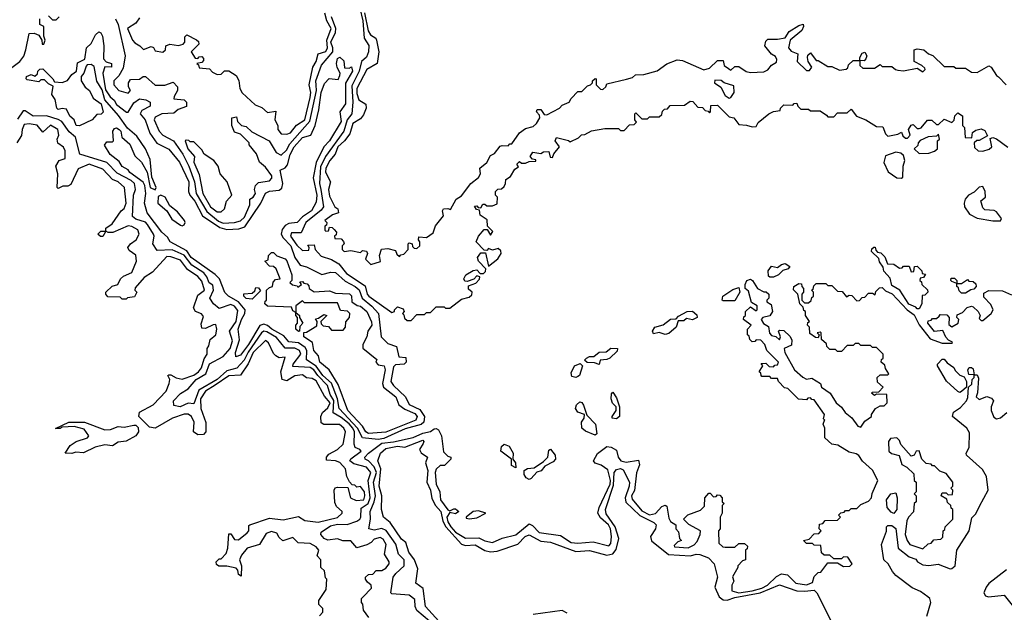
# Model space of a CAD drawing. Extents: x 2737310 to 2869991, y 870230 to 1012730.
# Tile 357 of 479: x 2796946 to 2802025, y 953805 to 956861. Entities that reach past the tile are written whole.
import ezdxf

# ---------------------------------------------------------------- set-up
doc = ezdxf.new("R2010")
doc.units = 0

msp = doc.modelspace()

# ---------------------------------------------------------------- linework, layer by layer
at = {"layer": '0CON02XD'}
for points in [[(2797565, 956870), (2797545, 956842.5), (2797502.5, 956815), (2797527.5, 956755), (2797540.7, 956740.7), (2797566.4, 956726.4), (2797585, 956707.5), (2797625, 956722.5), (2797636.4, 956716.4), (2797645, 956700), (2797685, 956692.5), (2797697.5, 956705), (2797700, 956725), (2797720, 956735), (2797765, 956727.5), (2797790, 956735), (2797797.5, 956745), (2797798.3, 956771.7), (2797808.3, 956781.7), (2797857.5, 956757.5), (2797868.3, 956748.3), (2797870, 956735), (2797830, 956695), (2797851.7, 956661.7), (2797865, 956660), (2797871.7, 956668.3), (2797885, 956670), (2797895, 956660), (2797895, 956650), (2797885, 956640), (2797860, 956635), (2797868.3, 956628.3), (2797871.7, 956611.7), (2797925, 956607.5), (2797940.7, 956590.7), (2797965, 956577.5), (2797985, 956580), (2798003, 956597), (2798025, 956597.5), (2798063, 956573), (2798076.4, 956546.4), (2798082.5, 956505), (2798093.3, 956483.3), (2798161.7, 956421.7), (2798195, 956407.5), (2798225, 956382.5), (2798268.3, 956388.3), (2798262.5, 956345), (2798277.5, 956315), (2798277.5, 956295), (2798295, 956272.5), (2798325, 956270), (2798343.6, 956276.4), (2798373.6, 956316.4), (2798417.5, 956345), (2798445, 956460), (2798448, 956485), (2798438.8, 956525), (2798458.8, 956615), (2798476, 956645), (2798486.2, 956683.8), (2798525, 956696.2), (2798534, 956715), (2798530, 956755), (2798552.5, 956815), (2798530.8, 956855), (2798520, 956895)], [(2798700, 956920), (2798715.5, 956855), (2798722.9, 956765), (2798747.3, 956727.3), (2798746.2, 956695), (2798735, 956667.5), (2798709.2, 956645), (2798697.1, 956595), (2798660, 956520), (2798664.4, 956435), (2798658.8, 956375), (2798635.7, 956344.3), (2798618, 956285), (2798524.2, 956155), (2798498.7, 956101.3), (2798492.9, 956015), (2798500, 955985), (2798513.3, 955895), (2798501.2, 955878.8), (2798422, 955815), (2798398.3, 955761.7), (2798348.3, 955761.7), (2798342.5, 955745), (2798375, 955697.5), (2798405, 955670), (2798438.3, 955671.7), (2798440, 955685), (2798431.7, 955698.3), (2798465, 955700), (2798470, 955675), (2798501.2, 955641.2), (2798555, 955623.3), (2798592.3, 955602.3), (2798632.1, 955552.1), (2798727.7, 955487.7), (2798738.8, 955445), (2798746.7, 955435), (2798865, 955350), (2798880, 955355), (2798880, 955365), (2798895, 955380), (2798925, 955370), (2798930, 955355), (2798920, 955345), (2798928.3, 955338.3), (2798931.7, 955321.7), (2798945, 955310), (2798965, 955310), (2798995, 955340), (2799035, 955340), (2799045, 955350), (2799065, 955350), (2799095, 955380), (2799135, 955380), (2799143, 955373), (2799165, 955372.5), (2799225, 955420), (2799265, 955430), (2799278.3, 955441.7), (2799280, 955455), (2799261.7, 955471.7), (2799261.7, 955488.3), (2799298.3, 955501.7), (2799318.3, 955521.7), (2799320, 955535), (2799305, 955540), (2799288.3, 955521.7), (2799255, 955510), (2799241.7, 955511.7), (2799237.5, 955525), (2799247.5, 955545), (2799285, 955567.5), (2799305, 955570), (2799321.7, 955551.7), (2799338.3, 955551.7), (2799348.3, 955561.7), (2799350, 955575), (2799312.5, 955615), (2799307.5, 955635), (2799325, 955657.5), (2799348.3, 955658.3), (2799365, 955590), (2799413, 955627), (2799430, 955655), (2799428.3, 955668.3), (2799415, 955680), (2799385, 955672.5), (2799365, 955680), (2799355, 955670), (2799341.7, 955671.7), (2799300, 955715), (2799312.5, 955745), (2799341.7, 955778.3), (2799358.3, 955778.3), (2799375, 955750), (2799387.5, 955767.5), (2799360, 955795), (2799358.3, 955828.3), (2799321.7, 955851.7), (2799318.3, 955878.3), (2799301.7, 955881.7), (2799291.7, 955898.3), (2799305, 955900), (2799311.7, 955891.7), (2799325, 955890), (2799335, 955910), (2799345, 955910), (2799355, 955900), (2799385, 955900), (2799408.3, 955911.7), (2799410, 955945), (2799400, 955955), (2799400, 955975), (2799413, 955987), (2799431.7, 955988.3), (2799445, 956000), (2799452.5, 956015), (2799453, 956037), (2799478.3, 956051.7), (2799500.7, 956089.3), (2799518.3, 956101.7), (2799510, 956115), (2799525, 956130), (2799535, 956120), (2799555, 956120), (2799575, 956130), (2799608.3, 956131.7), (2799608.3, 956138.3), (2799591.7, 956141.7), (2799580, 956155), (2799593, 956177), (2799635, 956170), (2799648.3, 956178.3), (2799675, 956180), (2799681.7, 956151.7), (2799695, 956150), (2799701.7, 956168.3), (2799730, 956205), (2799707.5, 956235), (2799715, 956252.5), (2799777, 956237), (2799785, 956230), (2799828.8, 956251.2), (2799843.9, 956266.1), (2799861.7, 956268.3), (2799895, 956287.5), (2799965, 956300), (2800035, 956300), (2800045, 956290), (2800065, 956290), (2800091.7, 956318.3), (2800115, 956320), (2800128.3, 956331.7), (2800120, 956345), (2800120, 956375), (2800125, 956380), (2800155, 956350), (2800185, 956350), (2800195, 956360), (2800245, 956360), (2800258.3, 956371.7), (2800261.7, 956388.3), (2800271.7, 956398.3), (2800288.3, 956401.7), (2800301.7, 956418.3), (2800375, 956420), (2800405, 956440), (2800418.3, 956438.3), (2800445, 956410), (2800468.3, 956408.3), (2800481.7, 956391.7), (2800498.3, 956388.3), (2800505, 956380), (2800510, 956385), (2800511.7, 956418.3), (2800545, 956420), (2800605, 956360), (2800630, 956355), (2800655, 956320), (2800695, 956317.5), (2800725, 956307.5), (2800745, 956310), (2800755, 956330), (2800810, 956375), (2800835, 956387.5), (2800868.3, 956391.7), (2800870, 956405), (2800888.3, 956421.7), (2800935, 956420), (2800941.7, 956428.3), (2800955, 956430), (2800960, 956415), (2800975, 956400), (2801015, 956400), (2801025, 956390), (2801075, 956390), (2801108.3, 956368.3)], [(2798724.4, 956895.6), (2798743.4, 956803.4), (2798755, 956783.3), (2798782.5, 956765), (2798786.7, 956755), (2798798.8, 956695), (2798790, 956635), (2798736.1, 956603.9), (2798684.4, 956505.6), (2798685, 956480), (2798695, 956447.5), (2798732.5, 956425), (2798733.3, 956405), (2798719.5, 956370.5), (2798705, 956350), (2798664, 956325), (2798648.3, 956271.7), (2798621.2, 956235), (2798587.5, 956205), (2798572.9, 956167.1), (2798546.2, 956135), (2798526.2, 956095), (2798524.2, 956074.2), (2798550, 956025), (2798538.8, 955985), (2798545, 955950), (2798572.5, 955895), (2798587.5, 955885), (2798590, 955865), (2798560, 955855), (2798520, 955825), (2798530, 955815), (2798528.3, 955801.7), (2798520, 955795), (2798520, 955775), (2798525, 955770), (2798538.3, 955771.7), (2798545, 955790), (2798558.3, 955788.3), (2798568.3, 955778.3), (2798580, 955765), (2798578.3, 955751.7), (2798570, 955745), (2798571.7, 955731.7), (2798605, 955730), (2798617, 955717), (2798620, 955705), (2798610, 955695), (2798610, 955675), (2798620, 955665), (2798655, 955670), (2798705, 955660), (2798715, 955670), (2798735, 955667.5), (2798740, 955655), (2798730, 955625), (2798758.3, 955598.3), (2798806.7, 955613.3), (2798802.5, 955645), (2798813, 955677), (2798845, 955680), (2798885, 955670)], [(2796905, 956613.8), (2796947.5, 956645), (2796967, 956673), (2796977.5, 956705), (2796995, 956790), (2797021.7, 956791.7), (2797045, 956780), (2797060, 956755), (2797062.5, 956735), (2797070, 956735), (2797077.5, 956755), (2797070, 956775), (2797070, 956825), (2797050, 956835), (2797050, 956865)], [(2797095, 956880), (2797115, 956860), (2797135, 956860), (2797150, 956875)], [(2797441.2, 956865), (2797453.8, 956835), (2797490.8, 956675), (2797479.5, 956610.5), (2797458.3, 956571.7), (2797431.2, 956545), (2797431.2, 956525), (2797457.5, 956495), (2797505, 956482.5), (2797517.5, 956495), (2797507.5, 956515), (2797507.5, 956535), (2797518.3, 956551.7), (2797565, 956553.3), (2797583, 956567), (2797595, 956567.5), (2797645, 956522.5), (2797695, 956523.3), (2797738.3, 956538.3), (2797760, 956515), (2797760, 956495), (2797742.5, 956465), (2797741.7, 956451.7), (2797795, 956447.5), (2797806.7, 956435), (2797806.7, 956413.3), (2797763, 956397), (2797741.7, 956378.3), (2797680, 956375), (2797645, 956357.5), (2797640, 956345), (2797666.2, 956285), (2797683.8, 956265), (2797738.8, 956235), (2797787.6, 956167.6), (2797819.2, 956105), (2797848.6, 956025), (2797857.1, 955965), (2797911.7, 955871.7), (2797972, 955822), (2797995, 955811.4), (2798055, 955814.2), (2798085, 955824), (2798105, 955842.5), (2798132.5, 955905), (2798132.5, 955935), (2798150, 955945), (2798162.5, 955965), (2798157.5, 955985), (2798162.5, 956005), (2798178.3, 956021.7), (2798235, 956030), (2798247, 956043), (2798247.5, 956055), (2798215, 956100), (2798182.5, 956125), (2798168.3, 956168.3), (2798130, 956215), (2798130, 956225), (2798085, 956270), (2798055, 956280), (2798040, 956315), (2798040, 956355), (2798065, 956360), (2798070, 956335), (2798090, 956315), (2798115, 956310), (2798143, 956283), (2798232.5, 956235), (2798270, 956175), (2798295, 956162.5), (2798323, 956187), (2798339.7, 956220.3), (2798443.5, 956336.5), (2798476.9, 956495), (2798475, 956522.5), (2798474.3, 956545), (2798503.2, 956626.8), (2798561.4, 956695), (2798561.9, 956715), (2798550.5, 956745), (2798574.4, 956795), (2798576.9, 956815), (2798554.4, 956875)], [(2798885, 955670), (2798891.7, 955651.7), (2798905, 955640), (2798911.7, 955648.3), (2798928.3, 955651.7), (2798950, 955675), (2798950, 955705), (2798955, 955710), (2798970, 955705), (2798971.7, 955691.7), (2798981.7, 955681.7), (2798995, 955680), (2799010, 955695), (2799010, 955715), (2799002.5, 955725), (2799005, 955740), (2799045, 955737.5), (2799078.3, 955761.7), (2799091.7, 955798.3), (2799131.7, 955848.3), (2799127.5, 955875), (2799132.5, 955885), (2799155, 955887.5), (2799168.3, 955881.7), (2799197.5, 955935), (2799225, 955952.5), (2799273.6, 956016.4), (2799313, 956047), (2799322.5, 956065), (2799320, 956095), (2799356.4, 956123.6), (2799375, 956160), (2799395, 956170), (2799425, 956207.5), (2799435, 956212.5), (2799465, 956210), (2799475, 956220), (2799485, 956220), (2799523.6, 956276.4), (2799555, 956300), (2799595, 956310), (2799612.5, 956325), (2799630, 956355), (2799628.3, 956368.3), (2799612.5, 956385), (2799615, 956397.5), (2799635, 956397.5), (2799651.7, 956371.7), (2799665, 956370), (2799730, 956405), (2799745, 956420), (2799780, 956435), (2799790, 956455), (2799825, 956490), (2799845, 956490), (2799875, 956520), (2799890, 956525), (2799900, 956535), (2799900, 956545), (2799915, 956557.5), (2799920, 956555), (2799920, 956525), (2799941.7, 956501.7), (2799955, 956500), (2799970, 956515), (2799975, 956530), (2800077, 956553), (2800107, 956563), (2800123, 956577), (2800165, 956577.5), (2800235, 956596.7), (2800285, 956633.3), (2800337, 956653), (2800365, 956650), (2800475, 956602.5), (2800505, 956610), (2800545, 956650), (2800575, 956650), (2800580, 956625), (2800601.7, 956608.3), (2800615, 956600), (2800635, 956620), (2800655, 956620), (2800693, 956593), (2800715, 956587.5), (2800785, 956592.5), (2800805, 956602.5), (2800823.6, 956626.4), (2800849.3, 956640.7), (2800852.5, 956655), (2800845, 956670), (2800823.6, 956683.6), (2800790, 956725), (2800795, 956750), (2800805, 956760), (2800855, 956760), (2800895, 956767.5), (2800915, 956800), (2800965, 956831.2), (2800986.7, 956836.7), (2800990, 956825), (2800980, 956805), (2800920, 956755), (2800912.5, 956715), (2800925, 956697.5), (2800960, 956685), (2800957.1, 956645), (2801005, 956598.8), (2801020.7, 956599.3), (2801032.5, 956615), (2801013.8, 956645), (2801010, 956665), (2801011.7, 956678.3), (2801025, 956690), (2801055, 956650), (2801065, 956650), (2801115, 956620), (2801135, 956620), (2801175, 956600), (2801210, 956605), (2801218.3, 956611.7), (2801221.7, 956628.3), (2801245, 956650), (2801280, 956650), (2801280, 956665), (2801291.7, 956688.3), (2801305, 956692.5), (2801316.2, 956675), (2801310.7, 956659.3), (2801301.7, 956648.3), (2801280, 956650), (2801280, 956625), (2801295, 956610), (2801355, 956610), (2801385, 956630), (2801395, 956620), (2801445, 956620), (2801463, 956603), (2801475, 956600), (2801505, 956597.5), (2801575, 956610), (2801605, 956592.5), (2801617, 956603), (2801615, 956610), (2801600, 956625), (2801560, 956645), (2801560, 956705), (2801575, 956710), (2801610, 956705), (2801633.9, 956683.9), (2801656.1, 956676.1), (2801715, 956620), (2801765, 956620), (2801775, 956610), (2801825, 956610), (2801855, 956590), (2801885, 956587.5), (2801945, 956622.5), (2801956.4, 956616.4), (2801985, 956572.5), (2801995, 956566.7), (2802033.9, 956523.9)], [(2798795, 954695.7), (2798714.2, 954704.2), (2798689.4, 954755), (2798594, 954855), (2798585.6, 954905), (2798555.4, 954985.4), (2798510, 955025), (2798475, 955074.3), (2798426.4, 955106.4), (2798427.1, 955155), (2798419.5, 955169.5), (2798385, 955194), (2798335, 955198.8), (2798309.5, 955229.5), (2798246.7, 955265), (2798224.2, 955284.2), (2798205, 955291.2), (2798185, 955283.3), (2798125.8, 955185), (2798085, 955130), (2798061.7, 955121.7), (2798060, 955145), (2798080.5, 955209.5), (2798073.8, 955265), (2798090, 955315), (2798108, 955345), (2798110, 955365), (2798075.5, 955405.5), (2798022.5, 955435), (2798003.6, 955453.6), (2797976.2, 955525), (2797955, 955546.2), (2797831.2, 955635), (2797808.5, 955668.5), (2797722.5, 955715), (2797709.3, 955739.3), (2797680, 955765), (2797603.9, 955863.9), (2797590, 955915), (2797596.2, 955965), (2797591.2, 956005), (2797582.3, 956022.3), (2797515, 956073.3), (2797506.1, 956086.1), (2797475, 956103.3), (2797459.3, 956129.3), (2797413.3, 956165), (2797383, 956213), (2797395, 956230), (2797425, 956230), (2797430, 956235), (2797427.5, 956285), (2797435, 956300), (2797445, 956302.5), (2797460, 956295), (2797468.8, 956285), (2797473.3, 956255), (2797515, 956218.8), (2797539.3, 956159.3), (2797573.8, 956125), (2797603.8, 956075), (2797620, 955995), (2797645, 955983.3), (2797650, 955995), (2797628, 956048), (2797619.4, 956139.4), (2797595.4, 956195.4), (2797549.7, 956259.7), (2797501.7, 956301.7), (2797456.2, 956366.2), (2797385, 956446.7), (2797372, 956498), (2797345, 956543.3), (2797330, 956620), (2797315, 956629.2), (2797295, 956627.5), (2797289.3, 956620.7), (2797277.5, 956585), (2797263, 956567), (2797262.5, 956545), (2797283.3, 956513.3), (2797306.7, 956495), (2797325.8, 956455.8), (2797365.8, 956425.8), (2797376.2, 956383.8), (2797366.7, 956373.3), (2797345, 956372.5), (2797320, 956345), (2797255, 956312.5), (2797237.5, 956315), (2797227.5, 956345), (2797205, 956362.5), (2797188.3, 956398.3), (2797165, 956402.5), (2797145, 956397.5), (2797137.5, 956405), (2797128.8, 956448.8), (2797112.5, 956475), (2797118.3, 956518.3), (2797095, 956530), (2797075, 956550), (2797055, 956550), (2797045, 956540), (2796985, 956550), (2796980, 956555), (2796981.7, 956568.3), (2797005, 956577.5), (2797025, 956570), (2797038.3, 956581.7), (2797040, 956595), (2797050, 956605), (2797065, 956606.7), (2797117.5, 956555), (2797125, 956540), (2797165, 956537.5), (2797193.6, 956546.4), (2797215, 956577.5), (2797240, 956595), (2797245, 956637.5), (2797282.5, 956657.5), (2797290, 956715), (2797315, 956737.5), (2797337.7, 956782.3), (2797355, 956797.5), (2797365, 956792.5), (2797373.3, 956775), (2797380, 956725), (2797378.3, 956658.3), (2797393, 956643), (2797420, 956635), (2797420, 956615), (2797385, 956617.5), (2797375.8, 956585), (2797388, 956498), (2797413.1, 956463.1), (2797433.3, 956445), (2797445, 956423.3), (2797497, 956383), (2797506.4, 956383.6), (2797535, 956432.5), (2797565, 956452.5), (2797597, 956447), (2797620, 956435), (2797620, 956415), (2797577, 956393), (2797567.5, 956375), (2797593.3, 956343.3), (2797617.5, 956275), (2797653.6, 956223.6), (2797715, 956192.5), (2797771.2, 956125), (2797819.2, 956025), (2797816.7, 955975), (2797823.3, 955955), (2797850, 955925), (2797889.2, 955849.2), (2797978.7, 955788.7), (2798015, 955779.2), (2798077.3, 955782.7), (2798107.3, 955792.7), (2798190, 955915), (2798214.1, 955965.9), (2798234.1, 955975.9), (2798285, 955981.2), (2798298.1, 955991.9), (2798304, 956015), (2798290, 956085), (2798315, 956096.7), (2798328.3, 956111.7), (2798342, 956165), (2798362, 956205), (2798405, 956253.3), (2798447.5, 956265), (2798470, 956315), (2798490, 956395), (2798502, 956485), (2798518.3, 956531.7), (2798542.5, 956557.5), (2798588.3, 956551.7), (2798597, 956573), (2798600, 956585), (2798583.6, 956613.6), (2798580, 956635), (2798585, 956660), (2798597, 956667), (2798618.3, 956648.3), (2798621.7, 956611.7), (2798645, 956610), (2798658.3, 956618.3), (2798662.5, 956595), (2798627, 956533), (2798627, 956427), (2798597.5, 956385), (2798603.8, 956335), (2798543.8, 956235), (2798515.9, 956204.1), (2798475.8, 956124.2), (2798460, 956045), (2798479.2, 955955), (2798475, 955920), (2798452, 955875), (2798405.8, 955844.2), (2798376.7, 955815), (2798335, 955810), (2798315, 955798.8), (2798300.9, 955779.1), (2798295.8, 955755), (2798305.8, 955735), (2798344.3, 955695), (2798365.8, 955635), (2798392.5, 955595), (2798425, 955586.7), (2798505, 955546.2), (2798551.7, 955558.3), (2798575, 955556.7), (2798625, 955512), (2798676.2, 955485), (2798697.3, 955467.3), (2798712, 955425), (2798762.6, 955382.6), (2798796.2, 955345), (2798810, 955225), (2798845, 955190), (2798890, 955175), (2798901.7, 955121.7), (2798938.3, 955118.3), (2798940, 955095), (2798930, 955085), (2798885, 955080), (2798875, 955070), (2798861.2, 954995), (2798873.8, 954975), (2798936.7, 954915), (2798955, 954876.7), (2799010, 954850), (2799034.1, 954814.1), (2799030, 954785), (2799016.8, 954773.2), (2798935, 954751.4), (2798825, 954701.2), (2798795, 954695.7)], [(2800605, 956456.7), (2800615, 956460), (2800631.2, 956485), (2800629.3, 956519.3), (2800580, 956535), (2800565, 956547.5), (2800531.7, 956548.3), (2800530, 956535), (2800563.3, 956513.3), (2800585, 956470), (2800605, 956456.7)], [(2798071.2, 955361.2), (2798055, 955384), (2798035, 955392.5), (2797975, 955371.2), (2797946.7, 955395), (2797927.5, 955425), (2797946, 955465), (2797942.3, 955492.3), (2797924.4, 955504.4), (2797912, 955535), (2797896, 955555), (2797834.5, 955594.5), (2797795, 955645.8), (2797733, 955673), (2797655, 955670), (2797632.5, 955705), (2797640, 955745), (2797636.7, 955755), (2797606.2, 955805), (2797595, 955816), (2797545, 955831.2), (2797527.5, 955845), (2797534, 955955), (2797543.3, 955985), (2797538.8, 956015), (2797521.2, 956031.2), (2797449.7, 956069.7), (2797395, 956123.3), (2797257, 956167), (2797233.3, 956255), (2797201.7, 956281.7), (2797163.3, 956335), (2797145, 956346.2), (2797085, 956364.2), (2797015, 956362.5), (2796975, 956390), (2796965, 956390), (2796935, 956347.5)], [(2801108.3, 956368.3), (2801115, 956360), (2801145, 956360), (2801165, 956380), (2801215, 956380), (2801235, 956400), (2801262.5, 956362.5), (2801310, 956345), (2801365, 956310), (2801398.3, 956308.3), (2801411.7, 956271.7), (2801425, 956260), (2801475, 956270), (2801495, 956280), (2801501.7, 956261.7), (2801515, 956250), (2801525, 956250), (2801540, 956265), (2801530, 956295), (2801545, 956317.5), (2801555, 956320), (2801575, 956300), (2801585, 956300), (2801596.4, 956303.6), (2801628.3, 956341.7), (2801651.7, 956341.7), (2801675, 956320), (2801685, 956320), (2801715, 956347.5), (2801755, 956330), (2801767, 956343), (2801770, 956365), (2801785, 956380), (2801810, 956365), (2801810, 956315), (2801820, 956305), (2801823, 956253), (2801858.3, 956251.7), (2801861.7, 956278.3), (2801878.3, 956291.7), (2801905, 956297.5), (2801925, 956290), (2801937.5, 956262.5), (2801895, 956237.5), (2801882.5, 956237.5), (2801870, 956225), (2801871.7, 956201.7), (2801890, 956185), (2801915, 956182.5), (2801947.5, 956192.5), (2801960, 956205), (2801951.7, 956248.3), (2801965, 956252.5), (2801985, 956246.7), (2802042.7, 956202.7)], [(2798493, 953787), (2798510, 953805), (2798510, 953825), (2798490, 953845), (2798490, 953865), (2798527, 953923), (2798530, 953975), (2798523, 953983), (2798518.3, 954018.3), (2798500, 954035), (2798500, 954075), (2798480, 954095), (2798490, 954125), (2798475, 954142.5), (2798445, 954160), (2798383, 954163), (2798355, 954190), (2798303, 954173), (2798285, 954190), (2798273, 954213), (2798245, 954221.2), (2798218.3, 954211.7), (2798183.8, 954155), (2798120, 954135), (2798091.2, 954098.8), (2798080, 954075), (2798090, 954045), (2798088.3, 953991.7), (2798075, 954000), (2798071.7, 954021.7), (2798062.5, 954032.5), (2798015, 954043.3), (2797973, 954043), (2797961.7, 954051.7), (2797960, 954065), (2797975, 954080), (2797985, 954080), (2798011.7, 954108.3), (2798020, 954135), (2798025, 954210), (2798035, 954210), (2798055, 954180), (2798075, 954178.8), (2798120, 954215), (2798127.5, 954225), (2798128.3, 954251.7), (2798133.6, 954256.4), (2798235, 954290), (2798305, 954280.8), (2798385, 954298), (2798417.7, 954277.7), (2798485, 954268.6), (2798585, 954293.3), (2798610, 954315), (2798610, 954325), (2798580.7, 954350.7), (2798571.2, 954371.2), (2798567.5, 954435), (2798573.6, 954446.4), (2798585, 954450), (2798638.3, 954448.3), (2798653.3, 954395), (2798682, 954382), (2798721.2, 954385), (2798727.1, 954405), (2798724, 954425), (2798705, 954452.5), (2798685, 954450), (2798675, 954460), (2798661.7, 954461.7), (2798647, 954477), (2798633.8, 954505), (2798626.2, 954545), (2798597.3, 954577.3), (2798575, 954586.2), (2798528.3, 954588.3), (2798528.8, 954605), (2798540, 954620), (2798585, 954643.3), (2798615, 954672.5), (2798627.5, 954735), (2798617.5, 954755), (2798595, 954773.3), (2798515, 954772.5), (2798501.7, 954781.7), (2798498.8, 954815), (2798508.8, 954835), (2798535, 954858.8), (2798546.9, 954885), (2798519.2, 954919.2), (2798475, 954998.8), (2798455, 955010), (2798425, 955013.3), (2798405, 955030), (2798365, 955023.8), (2798325, 954997.5), (2798300, 955005), (2798293.3, 955045), (2798315, 955120), (2798285, 955117.5), (2798267, 955127), (2798255, 955140), (2798230, 955195), (2798215, 955206.7), (2798150.8, 955145), (2798124.4, 955085.6), (2798085, 955026.7), (2798025, 955024.2), (2797955, 954976.7), (2797904.3, 954945), (2797879.4, 954905), (2797880.8, 954855), (2797906.1, 954783.9), (2797906, 954735), (2797895, 954721.2), (2797865, 954720), (2797842.5, 954735), (2797846.2, 954785), (2797833.3, 954815), (2797815, 954826.7), (2797795, 954826.2), (2797735, 954806), (2797645, 954753.8), (2797615, 954758.8), (2797561.2, 954815), (2797565, 954836.7), (2797635, 954873.8), (2797702.5, 954945), (2797717.5, 954985), (2797720, 955005), (2797710, 955025), (2797715, 955030), (2797725, 955030), (2797753, 955013), (2797785, 955007.5), (2797845, 955028), (2797868.8, 955045), (2797883.9, 955066.1), (2797898, 955112), (2797912.5, 955135), (2797912.5, 955165), (2797921.7, 955178.3), (2797928.3, 955211.7), (2797957.5, 955235), (2797963.3, 955265), (2797958.3, 955288.3), (2797945, 955287.5), (2797905, 955267.5), (2797885, 955270), (2797883, 955293), (2797895, 955330), (2797883.6, 955343.6), (2797852.5, 955355), (2797843.3, 955375), (2797865, 955440), (2797900, 955465), (2797885, 955512.5), (2797865, 955536.2), (2797811.7, 955571.7), (2797775, 955620), (2797725, 955638), (2797705, 955638.8), (2797631.2, 955558.8), (2797588.3, 955531.7), (2797541.7, 955478.3), (2797540, 955465), (2797550, 955455), (2797538.3, 955431.7), (2797503, 955427), (2797495, 955420), (2797475, 955420), (2797465, 955430), (2797401.7, 955431.7), (2797390, 955445), (2797390, 955455), (2797423.9, 955486.1), (2797452.5, 955495), (2797466.7, 955525), (2797481.2, 955538.8), (2797525, 955557.5), (2797548.8, 955615), (2797546.1, 955646.1), (2797510.7, 955670.7), (2797503.3, 955685), (2797517.5, 955705), (2797547.5, 955725), (2797562.5, 955755), (2797556.1, 955776.1), (2797525, 955793.3), (2797505, 955796.7), (2797426.4, 955763.6), (2797402.5, 955762.5), (2797390, 955770), (2797375, 955742.5), (2797363, 955743), (2797350, 955755), (2797365, 955770), (2797390, 955770), (2797390, 955785), (2797423, 955807), (2797470, 955875), (2797485, 955887.5), (2797496, 955915), (2797486.2, 955995), (2797455, 956023.8), (2797425, 956036.7), (2797375, 956090), (2797305, 956116), (2797248.3, 956091.7), (2797209.3, 956010.7), (2797195, 956002.5), (2797168.3, 956001.7), (2797145, 955990), (2797140, 955995), (2797142.5, 956065), (2797132.5, 956105), (2797150, 956135), (2797180, 956145), (2797180, 956185), (2797173, 956203), (2797143, 956223), (2797140, 956245), (2797147.5, 956265), (2797143.6, 956293.6), (2797105, 956316.7), (2797065, 956280), (2797037, 956317), (2796995, 956323.3), (2796969.3, 956320.7), (2796958.8, 956295), (2796955.8, 956264.2), (2796931.2, 956225)], [(2797985, 955870), (2798002.5, 955885), (2798012.5, 955925), (2798040, 955955), (2798016.7, 956025), (2797980, 956065), (2797970, 956105), (2797947.5, 956135), (2797897, 956167), (2797885, 956190), (2797845, 956230), (2797825, 956230), (2797818.3, 956238.3), (2797805, 956240), (2797800, 956235), (2797813.3, 956195), (2797847.5, 956155), (2797844.2, 956125), (2797872.3, 956062.3), (2797891.2, 955965), (2797931.2, 955895), (2797965, 955870), (2797985, 955870)], [(2801585, 956170), (2801635, 956172.5), (2801665, 956182.5), (2801680, 956195), (2801680, 956235), (2801690, 956245), (2801685, 956270), (2801675, 956260), (2801633, 956257), (2801591.7, 956238.3), (2801580, 956225), (2801578.3, 956211.7), (2801560, 956195), (2801585, 956170)], [(2801495, 956042.5), (2801501.7, 956048.3), (2801502.5, 956105), (2801512.5, 956135), (2801505, 956160), (2801491.7, 956171.7), (2801465, 956177.5), (2801411.7, 956158.3), (2801403.6, 956123.6), (2801426.4, 956076.4), (2801470, 956045), (2801495, 956042.5)], [(2802005, 955822.5), (2802010, 955835), (2801985, 955870), (2801973, 955877), (2801925, 955880), (2801915, 955890), (2801903.6, 955926.4), (2801927.5, 955945), (2801926.7, 955975), (2801915, 956000), (2801895, 955997.5), (2801868.8, 955971.2), (2801840, 955955), (2801823.3, 955935), (2801817.5, 955915), (2801820, 955895), (2801845, 955857.5), (2801885, 955837.5), (2801965, 955823.3), (2802005, 955822.5)], [(2797785, 955796.7), (2797795, 955802.5), (2797800, 955815), (2797796.2, 955825), (2797760, 955870), (2797720.2, 955900.2), (2797696.2, 955946.2), (2797675, 955956.2), (2797660.5, 955949.5), (2797658, 955915), (2797705.7, 955875.7), (2797731.8, 955831.8), (2797775, 955801.2), (2797785, 955796.7)], [(2801585, 955370), (2801575, 955370), (2801568.3, 955378.3), (2801533.3, 955393.3), (2801486.4, 955466.4), (2801445, 955490), (2801437, 955527), (2801403, 955563), (2801400, 955585), (2801381.7, 955611.7), (2801378.3, 955628.3), (2801340, 955665), (2801341.7, 955678.3), (2801351.7, 955688.3), (2801358.3, 955688.3), (2801361.7, 955671.7), (2801371.7, 955661.7), (2801388.3, 955658.3), (2801408.3, 955638.3), (2801421.7, 955601.7), (2801455, 955600), (2801485, 955580), (2801498.3, 955581.7), (2801505, 955590), (2801535, 955590), (2801545, 955560), (2801558.3, 955561.7), (2801561.7, 955588.3), (2801575, 955590), (2801600, 955565), (2801601.7, 955551.7), (2801618.3, 955548.3), (2801608.3, 955531.7), (2801591.7, 955528.3), (2801590, 955515), (2801598.3, 955508.3), (2801600, 955495), (2801628.3, 955468.3), (2801630, 955455), (2801615, 955440), (2801601.7, 955438.3), (2801600, 955395), (2801585, 955370)], [(2798745, 954726.2), (2798731.2, 954735), (2798714.4, 954764.4), (2798638.8, 954845), (2798589.5, 954979.5), (2798542.5, 955055), (2798493.8, 955095), (2798487, 955127), (2798463.8, 955155), (2798456.2, 955196.2), (2798412.5, 955225), (2798411.7, 955248.3), (2798425, 955250), (2798478.3, 955281.7), (2798480, 955305), (2798471.7, 955318.3), (2798488.3, 955321.7), (2798515, 955340), (2798530, 955335), (2798500, 955305), (2798501.7, 955291.7), (2798511.7, 955281.7), (2798538.3, 955278.3), (2798555, 955260), (2798615, 955260), (2798627.5, 955275), (2798628.3, 955301.7), (2798647.5, 955325), (2798650, 955345), (2798637, 955357), (2798601.7, 955361.7), (2798585, 955400), (2798415, 955400), (2798405, 955410), (2798370, 955385), (2798370, 955350), (2798390, 955335), (2798390, 955325), (2798407.5, 955295), (2798391.7, 955278.3), (2798390, 955255), (2798385, 955252.5), (2798370, 955265), (2798370, 955285), (2798380, 955295), (2798380, 955325), (2798370, 955335), (2798370, 955350), (2798355, 955360), (2798348.3, 955378.3), (2798225, 955382.5), (2798210, 955395), (2798211.7, 955408.3), (2798220, 955415), (2798220, 955465), (2798235, 955480), (2798250, 955485), (2798253, 955507), (2798265, 955520), (2798290, 955525), (2798270, 955575), (2798255, 955587.5), (2798235, 955590), (2798210, 955615), (2798228.3, 955621.7), (2798230, 955645), (2798245, 955660), (2798255, 955660), (2798273, 955643), (2798315, 955627.5), (2798325, 955617.5), (2798350, 955545), (2798350, 955515), (2798340, 955505), (2798353, 955493), (2798378.3, 955488.3), (2798381.7, 955481.7), (2798400, 955495), (2798391.7, 955508.3), (2798405, 955510), (2798411.7, 955501.7), (2798428.3, 955498.3), (2798438.3, 955488.3), (2798440, 955475), (2798465, 955457.5), (2798545, 955462.5), (2798575, 955450), (2798647, 955447), (2798657, 955437), (2798660, 955405), (2798686.7, 955386.7), (2798705, 955382.5), (2798736.7, 955355), (2798761.7, 955301.7), (2798762.5, 955285), (2798742.5, 955255), (2798736.7, 955225), (2798716.2, 955185), (2798716.7, 955166.7), (2798788.3, 955108.3), (2798782.5, 955095), (2798795, 955080), (2798826.1, 955076.1), (2798831.2, 955055), (2798817.5, 954985), (2798822.5, 954965), (2798886.7, 954915), (2798902.5, 954875), (2798932.9, 954852.9), (2798985, 954830), (2798995.8, 954815), (2798990, 954795), (2798835, 954732.9), (2798745, 954726.2)], [(2800815, 955532.5), (2800808.3, 955538.3), (2800807.5, 955565), (2800825, 955590), (2800855, 955582.5), (2800875, 955597.5), (2800895, 955602.5), (2800918.3, 955588.3), (2800910, 955575), (2800883, 955567), (2800860, 955545), (2800835, 955533.3), (2800815, 955532.5)], [(2798873.8, 954683.8), (2798975, 954705.8), (2799025, 954728.6), (2799065, 954737.5), (2799085, 954750), (2799095, 954752.5), (2799106.1, 954746.1), (2799121.2, 954715), (2799132.3, 954632.3), (2799155, 954610), (2799170, 954605), (2799170, 954595), (2799138.3, 954561.7), (2799115, 954562.5), (2799095, 954542.5), (2799088.8, 954525), (2799093.8, 954465), (2799113.3, 954425), (2799116.7, 954385), (2799155, 954332.5), (2799165, 954327.5), (2799185, 954338.8), (2799195, 954338), (2799211.2, 954325), (2799195, 954312.5), (2799165, 954320), (2799149.2, 954295), (2799155, 954271.2), (2799169.4, 954245), (2799195, 954217.5), (2799245, 954186.2), (2799315, 954188.8), (2799345, 954173.3), (2799385, 954163.8), (2799435, 954186.2), (2799505, 954203.8), (2799575, 954260), (2799591.7, 954251.7), (2799625, 954216), (2799735, 954200), (2799790, 954165), (2799825, 954161.2), (2799905, 954168), (2799985, 954147.5), (2799995, 954160), (2799998, 954195), (2799994.3, 954234.3), (2799984.2, 954255), (2799941.3, 954291.3), (2799929.2, 954315), (2799935.8, 954345), (2799992.2, 954465), (2799994.4, 954485), (2799979.4, 954539.4), (2799945, 954564.2), (2799914, 954574), (2799906.7, 954585), (2799926.1, 954623.9), (2799975, 954660), (2799997, 954657), (2800025, 954640), (2800034.1, 954604.1), (2800046.2, 954586.2), (2800075, 954578.8), (2800138.3, 954588.3), (2800142.5, 954565), (2800127, 954523), (2800117.5, 954432.5), (2800102, 954405), (2800105, 954387.5), (2800155, 954327.5), (2800195, 954308), (2800225, 954313.3), (2800259.3, 954350.7), (2800275, 954357.5), (2800285, 954352.5), (2800295, 954290), (2800303.6, 954273.6), (2800330, 954255), (2800330, 954235), (2800345, 954220), (2800350, 954185), (2800360, 954175), (2800341.7, 954168.3), (2800321.7, 954148.3), (2800323, 954143), (2800395, 954137.5), (2800425, 954152.5), (2800440.7, 954169.3), (2800456.7, 954205), (2800457.5, 954225), (2800397, 954257), (2800370, 954285), (2800393, 954307), (2800458.3, 954331.7), (2800478.3, 954351.7), (2800480, 954395), (2800501.7, 954418.3), (2800508.3, 954418.3), (2800525, 954400), (2800538.3, 954401.7), (2800545, 954410), (2800558.3, 954408.3), (2800570, 954395), (2800570, 954375), (2800580, 954365), (2800575, 954360), (2800570, 954355), (2800570, 954315), (2800560, 954295), (2800560, 954235), (2800550, 954225), (2800551.7, 954161.7), (2800573, 954143), (2800585, 954140), (2800635, 954140), (2800655, 954160), (2800685, 954160), (2800700, 954145), (2800698.3, 954131.7), (2800690, 954125), (2800690, 954075), (2800675, 954070), (2800650, 954045), (2800650, 954035), (2800623, 953987), (2800630, 953965), (2800620, 953945), (2800620, 953915), (2800655, 953904.4), (2800725, 953914.5), (2800775, 953929.4), (2800803.8, 953945), (2800850.7, 953989.3), (2800875, 954002.5), (2800907, 953997), (2800950, 953955), (2801005, 953946.2), (2801035, 953957.5), (2801045, 953990), (2801065, 954010), (2801078.3, 954011.7), (2801115, 954060), (2801165, 954060), (2801195, 954040), (2801228.3, 954041.7), (2801240, 954055), (2801218.3, 954088.3), (2801195, 954090), (2801185, 954080), (2801145, 954080), (2801125, 954100), (2801095, 954100), (2801081.7, 954111.7), (2801078.3, 954148.3), (2801045, 954150), (2801035, 954160), (2801005, 954160), (2800990, 954175), (2801018.3, 954181.7), (2801045, 954210), (2801068.3, 954211.7), (2801080, 954225), (2801070, 954235), (2801071.7, 954258.3), (2801088.3, 954261.7), (2801101.7, 954278.3), (2801165, 954280), (2801180, 954295), (2801170, 954305), (2801181.7, 954318.3), (2801198.3, 954321.7), (2801205, 954330), (2801225, 954330), (2801235, 954340), (2801265, 954340), (2801285, 954360), (2801325, 954377.5), (2801340, 954395), (2801343.6, 954416.4), (2801373.3, 954485), (2801345, 954537.5), (2801294, 954584), (2801275, 954612.5), (2801261.7, 954621.7), (2801225, 954630), (2801167, 954667), (2801135, 954672.5), (2801100, 954705), (2801100, 954755), (2801090, 954775), (2801095, 954790), (2801100, 954795), (2801092.5, 954802.5), (2801097.5, 954825), (2801045, 954900), (2801031.7, 954901.7), (2801025, 954910), (2801011.7, 954908.3), (2801005, 954900), (2800963, 954903), (2800908.3, 954958.3), (2800891.7, 954961.7), (2800860, 954995), (2800855, 955010), (2800825, 955010), (2800815, 955020), (2800775, 955020), (2800770, 955025), (2800768.3, 955038.3), (2800760, 955045), (2800780, 955075), (2800771.7, 955088.3), (2800795, 955090), (2800811.7, 955071.7), (2800835, 955070), (2800841.7, 955078.3), (2800855, 955080), (2800860, 955095), (2800800, 955155), (2800790, 955185), (2800768.3, 955208.3), (2800745, 955210), (2800738.3, 955201.7), (2800725, 955200), (2800711.7, 955211.7), (2800708.3, 955228.3), (2800700, 955235), (2800700, 955265), (2800720, 955285), (2800680, 955315), (2800681.7, 955328.3), (2800690, 955335), (2800690, 955355), (2800715, 955380), (2800745, 955360), (2800750, 955365), (2800750, 955385), (2800721.7, 955401.7), (2800705, 955460), (2800687.5, 955475), (2800687.5, 955495), (2800697.5, 955515), (2800715, 955522.5), (2800726.4, 955516.4), (2800752.5, 955475), (2800785, 955457.5), (2800797, 955457), (2800810, 955445), (2800810, 955425), (2800800, 955415), (2800800, 955405), (2800822.5, 955392.5), (2800830, 955355), (2800816.2, 955333.8), (2800780, 955325), (2800770, 955315), (2800783.6, 955293.6), (2800808.3, 955278.3), (2800813.8, 955243.8), (2800825, 955232.5), (2800847, 955227), (2800865, 955210), (2800870, 955225), (2800860, 955255), (2800865, 955260), (2800887, 955257), (2800918.8, 955228.8), (2800929.5, 955209.5), (2800927.5, 955182.5), (2800890, 955165), (2800892.5, 955145), (2800942.5, 955055), (2800985, 955017.5), (2801005, 955007.5), (2801031.7, 955011.7), (2801077.5, 954985), (2801082.5, 954965), (2801126.7, 954935), (2801157.5, 954885), (2801185, 954862.5), (2801204.1, 954834.1), (2801237.7, 954807.7), (2801270, 954765), (2801285, 954760), (2801305, 954790), (2801340, 954815), (2801340, 954825), (2801360, 954855), (2801385, 954870), (2801405, 954870), (2801420, 954885), (2801418.3, 954928.3), (2801365, 954930), (2801355, 954922.5), (2801340, 954935), (2801345, 954940), (2801378.3, 954941.7), (2801400, 954965), (2801371.7, 954991.7), (2801370, 955015), (2801385, 955030), (2801425, 955030), (2801430, 955035), (2801411.7, 955061.7), (2801408.3, 955078.3), (2801390, 955095), (2801391.7, 955108.3), (2801400, 955115), (2801400, 955135), (2801365, 955170), (2801345, 955170), (2801335, 955180), (2801285, 955180), (2801275, 955190), (2801255, 955190), (2801245, 955180), (2801215, 955180), (2801185, 955150), (2801165, 955150), (2801155, 955160), (2801125, 955160), (2801110, 955175), (2801108.3, 955188.3), (2801081.7, 955211.7), (2801080, 955245), (2801075, 955250), (2801060, 955245), (2801070, 955235), (2801065, 955220), (2801051.7, 955221.7), (2801021.7, 955241.7), (2801020, 955275), (2801010, 955285), (2801011.7, 955298.3), (2801020, 955305), (2801000, 955335), (2801000, 955355), (2800991.7, 955361.7), (2800988.3, 955378.3), (2800970, 955395), (2800960, 955445), (2800938.3, 955468.3), (2800940, 955485), (2800965, 955500), (2800978.3, 955498.3), (2800980, 955485), (2800990, 955475), (2800990, 955455), (2800980, 955445), (2800980, 955415), (2800995, 955400), (2801015, 955400), (2801028.3, 955411.7), (2801031.7, 955428.3), (2801040, 955435), (2801040, 955455), (2801030, 955465), (2801038.3, 955471.7), (2801041.7, 955488.3), (2801055, 955500), (2801105, 955500), (2801115, 955490), (2801135, 955490), (2801165, 955460), (2801188.3, 955458.3), (2801211.7, 955431.7), (2801225, 955440), (2801238.3, 955438.3), (2801265, 955410), (2801278.3, 955411.7), (2801291.7, 955428.3), (2801305, 955430), (2801325, 955450), (2801345, 955450), (2801358.3, 955441.7), (2801361.7, 955458.3), (2801381.7, 955478.3), (2801395, 955480), (2801411.7, 955461.7), (2801446.4, 955446.4), (2801523.6, 955363.6), (2801559.3, 955339.3), (2801585, 955287.5), (2801642.5, 955215), (2801705, 955193.3), (2801756.7, 955193.3), (2801758.3, 955198.3), (2801737.5, 955207.5), (2801723.6, 955223.6), (2801708.3, 955258.3), (2801665, 955252.5), (2801630, 955295), (2801631.7, 955308.3), (2801648.3, 955311.7), (2801655, 955320), (2801675, 955320), (2801688.3, 955331.7), (2801695, 955340), (2801728.3, 955338.3), (2801740, 955325), (2801738.3, 955288.3), (2801755, 955277.5), (2801787.5, 955295), (2801790, 955315), (2801780, 955325), (2801781.7, 955338.3), (2801809.3, 955350.7), (2801833, 955377), (2801855, 955382.5), (2801865, 955380), (2801890, 955355), (2801900, 955335), (2801895, 955320), (2801905, 955310), (2801915, 955310), (2801957.5, 955345), (2801966.7, 955365), (2801955, 955392.5), (2801919.3, 955429.3), (2801919.3, 955450.7), (2801945, 955463.8), (2802015, 955462.5), (2802062.5, 955442.5)], [(2801825, 955450), (2801805, 955450), (2801791.7, 955461.7), (2801788.3, 955478.3), (2801780, 955485), (2801780, 955500), (2801755, 955510), (2801750, 955515), (2801751.7, 955528.3), (2801768.3, 955528.3), (2801780, 955515), (2801780, 955500), (2801805, 955500), (2801835, 955520), (2801841.7, 955511.7), (2801865, 955510), (2801878.3, 955498.3), (2801880, 955485), (2801868.3, 955471.7), (2801851.7, 955468.3), (2801825, 955450)], [(2798145, 955420), (2798115, 955423.3), (2798102.5, 955435), (2798103, 955447), (2798145, 955450), (2798158.3, 955461.7), (2798165, 955480), (2798178.3, 955478.3), (2798188.3, 955461.7), (2798145, 955420)], [(2800635, 955410), (2800575, 955410), (2800570, 955415), (2800572.5, 955435), (2800625, 955470), (2800655, 955480), (2800660, 955455), (2800635, 955410)], [(2798747, 953777), (2798720, 953815), (2798717, 953847), (2798710, 953855), (2798710, 953875), (2798717, 953883), (2798761.7, 953928.3), (2798760, 953945), (2798740.7, 953960.7), (2798730, 953975), (2798730, 953985), (2798745, 954000), (2798768.3, 954001.7), (2798785, 954020), (2798815, 954020), (2798835, 954032.5), (2798852.5, 954055), (2798852.5, 954065), (2798827.5, 954105), (2798836.7, 954155), (2798821.7, 954181.7), (2798805, 954191.2), (2798775, 954182.5), (2798760, 954165), (2798737, 954153), (2798685, 954137.5), (2798653.9, 954173.9), (2798613.9, 954173.9), (2798585, 954183.8), (2798535, 954176.2), (2798517.5, 954185), (2798500, 954205), (2798501.7, 954218.3), (2798549.1, 954250.9), (2798585, 954259.4), (2798635, 954258), (2798685, 954273.8), (2798700, 954285), (2798706.2, 954295), (2798708.3, 954341.7), (2798744, 954365), (2798754.1, 954394.1), (2798744.2, 954485), (2798758, 954525), (2798735, 954553.8), (2798669.5, 954569.5), (2798650, 954585), (2798654.1, 954595.9), (2798707.5, 954635), (2798700, 954645), (2798677.5, 954655), (2798670.8, 954670.8), (2798672.5, 954735), (2798664.3, 954755), (2798645, 954777.1), (2798605, 954810), (2798562.5, 954832.5), (2798566.9, 954896.9), (2798548.3, 954928.3), (2798534.4, 954974.4), (2798484.3, 955025), (2798464.2, 955055), (2798445, 955067.1), (2798355, 955072.5), (2798356.7, 955085), (2798395.8, 955135), (2798388.8, 955155), (2798365, 955166.9), (2798315, 955166.2), (2798271.1, 955221.1), (2798221.1, 955251.1), (2798205, 955254.2), (2798193.8, 955246.2), (2798124.7, 955145.3), (2798104.3, 955105), (2798066.7, 955063.3), (2798015, 955049.2), (2797965, 955005.7), (2797870, 954950), (2797845, 954880), (2797815, 954882.5), (2797773.6, 954863.6), (2797741.7, 954871.7), (2797740, 954895), (2797775, 954933.3), (2797815, 954956.7), (2797856.2, 955005), (2797905.6, 955034.4), (2797925, 955086.2), (2797995, 955122.9), (2798032.5, 955165), (2798044.1, 955204.1), (2798028.8, 955255), (2798063.1, 955305), (2798071.2, 955361.2)], [(2800275, 955237.5), (2800245, 955247.5), (2800215, 955240), (2800210, 955255), (2800222.5, 955275), (2800265, 955287.5), (2800303.6, 955316.4), (2800331.7, 955318.3), (2800345, 955332.5), (2800390, 955355), (2800417, 955357), (2800438.3, 955338.3), (2800440, 955325), (2800417, 955313), (2800385, 955320), (2800371.7, 955308.3), (2800342.5, 955307.5), (2800332.5, 955275), (2800295, 955242.5), (2800275, 955237.5)], [(2799935, 955082.5), (2799911.7, 955091.7), (2799873, 955093), (2799860, 955105), (2799870, 955115), (2799885, 955123.3), (2799907, 955123), (2799935, 955146.7), (2799971.7, 955148.3), (2799995, 955167.5), (2800030, 955165), (2800028.3, 955151.7), (2799990, 955115), (2799975, 955107.5), (2799940, 955105), (2799935, 955082.5)], [(2801795, 954937.5), (2801785, 954942.5), (2801727, 954997), (2801680, 955075), (2801680, 955085), (2801705, 955110), (2801715, 955110), (2801730.7, 955090.7), (2801765, 955067.5), (2801771.7, 955051.7), (2801795, 955027.5), (2801818.3, 955018.3), (2801830, 954995), (2801830, 954965), (2801805, 954942.5), (2801795, 954937.5)], [(2799815, 955016.2), (2799795, 955020), (2799790.7, 955039.3), (2799807.5, 955075), (2799837.5, 955087.5), (2799850, 955075), (2799833.6, 955026.4), (2799825, 955021.2), (2799815, 955016.2)], [(2801626.2, 953785), (2801646, 953855), (2801640, 953875), (2801630, 953885), (2801592.4, 953912.4), (2801550.3, 953930.3), (2801466.2, 953995), (2801448, 954015), (2801426.7, 954055), (2801403.3, 954075), (2801391.2, 954155), (2801417, 954223), (2801417.5, 954245), (2801425, 954252.5), (2801445, 954252.5), (2801466.1, 954236.1), (2801476.7, 954135), (2801535, 954090), (2801568.3, 954078.3), (2801577.5, 954065), (2801605, 954050), (2801635, 954046.2), (2801683.6, 954053.6), (2801745, 954028.8), (2801755, 954030), (2801771.2, 954045), (2801780, 954125), (2801843.3, 954225), (2801858.3, 954291.7), (2801877.3, 954312.7), (2801897.3, 954352.7), (2801942, 954435), (2801933.8, 954505), (2801911.7, 954541.7), (2801830, 954615), (2801827.5, 954625), (2801843.3, 954655), (2801845, 954730), (2801832.5, 954755), (2801757.5, 954815), (2801763.6, 954836.4), (2801799.3, 954860.7), (2801830, 954895), (2801837, 954913), (2801840, 954965), (2801858.3, 954981.7), (2801860, 955005), (2801870, 955015), (2801870, 955030), (2801841.7, 955031.7), (2801837.5, 955055), (2801843.6, 955066.4), (2801855, 955067.5), (2801865, 955060), (2801870, 955030), (2801885, 955030), (2801891.7, 955011.7), (2801887, 954937), (2801880, 954915), (2801895, 954902.5), (2801935, 954916.7), (2801959.3, 954909.3), (2801970, 954895), (2801957.5, 954865), (2801957.5, 954845), (2801971.7, 954811.7), (2801985, 954802.5), (2802005, 954807.5), (2802037.5, 954835)], [(2800025, 954802.5), (2800002.5, 954805), (2800002.5, 954815), (2800022.5, 954845), (2800022.5, 954865), (2800003.9, 954883.9), (2799996.7, 954905), (2799998.3, 954931.7), (2800005, 954940), (2800025, 954910), (2800040, 954865), (2800040, 954815), (2800025, 954802.5)], [(2799915, 954717.5), (2799865, 954738), (2799846, 954755), (2799844, 954785), (2799857.5, 954805), (2799860, 954825), (2799825, 954837.5), (2799813.8, 954855), (2799818.8, 954875), (2799835, 954890), (2799846, 954886), (2799853.6, 954873.6), (2799871.7, 954821.7), (2799916.7, 954775), (2799922.5, 954725), (2799915, 954717.5)], [(2797215, 954624), (2797180, 954625), (2797206.2, 954665), (2797237.5, 954685), (2797296.1, 954703.9), (2797302.5, 954715), (2797278.8, 954748.8), (2797227, 954763), (2797165, 954760), (2797155, 954753.3), (2797131.7, 954751.7), (2797200, 954785), (2797280, 954785), (2797385.9, 954745.9), (2797415, 954747.5), (2797455, 954762), (2797485, 954760), (2797535, 954770), (2797545, 954770), (2797557.7, 954757.7), (2797558.8, 954735), (2797545.7, 954714.3), (2797495, 954686.7), (2797455, 954681.2), (2797425, 954662.5), (2797385, 954668.8), (2797335, 954656.7), (2797275, 954627.5), (2797235, 954630), (2797215, 954624)], [(2801605, 954132.5), (2801631.7, 954158.3), (2801648.3, 954161.7), (2801661.7, 954178.3), (2801697.5, 954182.5), (2801708.3, 954191.7), (2801710, 954225), (2801718.3, 954231.7), (2801720, 954245), (2801760, 954285), (2801760, 954335), (2801751.7, 954341.7), (2801750, 954355), (2801731.7, 954371.7), (2801728.3, 954388.3), (2801700, 954405), (2801705, 954420), (2801725, 954420), (2801735, 954410), (2801758.3, 954411.7), (2801760, 954435), (2801750, 954445), (2801760, 954455), (2801760, 954475), (2801725, 954520), (2801691.7, 954531.7), (2801665, 954560), (2801655, 954560), (2801648.3, 954568.3), (2801621.7, 954571.7), (2801600, 954595), (2801585, 954637.5), (2801570, 954635), (2801560, 954615), (2801545, 954610), (2801490.7, 954670.7), (2801485, 954690), (2801470, 954705), (2801438.3, 954701.7), (2801427.5, 954685), (2801430, 954635), (2801443, 954623), (2801483, 954613), (2801496.7, 954566.7), (2801523, 954553), (2801558.3, 954518.3), (2801560, 954485), (2801570, 954475), (2801570, 954425), (2801560, 954415), (2801570, 954405), (2801570, 954375), (2801560, 954365), (2801557, 954323), (2801530, 954295), (2801523, 954277), (2801513.3, 954205), (2801523.3, 954175), (2801537.5, 954155), (2801605, 954132.5)], [(2799059.7, 953759.7), (2798994.2, 953814.2), (2798986.7, 953835), (2798985, 953870), (2798955, 953892.5), (2798865, 953900), (2798860, 953905), (2798873.3, 953985), (2798886.7, 954005), (2798930, 954045), (2798928.8, 954075), (2798900, 954105), (2798886.8, 954156.8), (2798837, 954227), (2798815, 954236), (2798775, 954228), (2798747.5, 954235), (2798756.2, 954285), (2798753.8, 954325), (2798775.5, 954374.5), (2798781.4, 954405), (2798771.4, 954475), (2798786.5, 954525), (2798774.2, 954555), (2798745.8, 954585.8), (2798727.5, 954595), (2798726.7, 954605), (2798745, 954625.8), (2798815, 954677.5), (2798873.8, 954683.8)], [(2799108.6, 953758.6), (2799040, 953835), (2799027.7, 953927.7), (2798990, 953955), (2798999.3, 954029.3), (2798982.5, 954075), (2798953.3, 954115), (2798937.5, 954165), (2798915, 954182.5), (2798857.7, 954267.7), (2798822.5, 954295), (2798812.5, 954335), (2798814, 954405), (2798800.8, 954455), (2798809.2, 954545), (2798793.8, 954585), (2798806.7, 954625), (2798835, 954650), (2798895, 954661.2), (2798933, 954657), (2799025, 954692.5), (2799030, 954685), (2799026.7, 954675), (2799008.8, 954645), (2799017.3, 954627.3), (2799050, 954605), (2799040, 954575), (2799051.2, 954535), (2799046.7, 954475), (2799066, 954435), (2799072.3, 954392.3), (2799091.2, 954355), (2799118, 954325), (2799128.1, 954275), (2799144.2, 954245), (2799225.7, 954155.7), (2799245, 954149.2), (2799295, 954152), (2799345, 954123.8), (2799375, 954116.2), (2799409.3, 954119.3)], [(2799505, 954550), (2799482.3, 954562.3), (2799482.5, 954595), (2799427.5, 954635), (2799431.2, 954658.8), (2799445, 954672.5), (2799471.7, 954661.7), (2799491.2, 954625), (2799490, 954595), (2799503.3, 954575), (2799505, 954550)], [(2799575, 954490), (2799558, 954498), (2799548, 954515), (2799548.8, 954535), (2799565, 954546), (2799600.7, 954549.3), (2799648, 954582), (2799670, 954605), (2799675, 954640), (2799685, 954646.7), (2799708.8, 954615), (2799710, 954595), (2799698.8, 954581.2), (2799655, 954557.5), (2799635.8, 954534.2), (2799613.3, 954526.7), (2799585, 954493.8), (2799575, 954490)], [(2799409.3, 954119.3), (2799515, 954156.2), (2799553.3, 954195), (2799575, 954204), (2799635, 954172), (2799685, 954166), (2799815, 954118), (2799885, 954123.8), (2799975, 954099.2), (2800005, 954106), (2800022.1, 954127.9), (2800037.5, 954185), (2800017.1, 954245), (2799971.7, 954311.7), (2799968, 954335), (2800009.8, 954460.2), (2800012.5, 954525), (2800025, 954541.2), (2800045, 954546), (2800058.8, 954538.8), (2800092.5, 954475), (2800090.8, 954455), (2800068.6, 954395), (2800072.7, 954372.7), (2800144.5, 954304.5), (2800217.8, 954267.8), (2800228.8, 954255), (2800226, 954235), (2800199.2, 954195), (2800205, 954173.8), (2800293.3, 954103.3), (2800406.2, 954096.2), (2800436.1, 954103.9), (2800455, 954102), (2800500, 954085), (2800528.8, 954055), (2800545.8, 953985), (2800531.4, 953935), (2800555, 953883.8), (2800575, 953869.2), (2800595, 953867.1), (2800635, 953880.6), (2800765, 953905.5), (2800865, 953947.1), (2800955, 953915.7), (2800995, 953912.9), (2801045, 953918.8), (2801058.8, 953905), (2801141.3, 953741.3)], [(2801455, 954313.3), (2801440.7, 954320.7), (2801420, 954345), (2801417.5, 954385), (2801440, 954415), (2801465, 954420), (2801472.5, 954395), (2801470, 954335), (2801455, 954313.3)], [(2799266.4, 954286.4), (2799305, 954291.2), (2799350, 954315), (2799312.3, 954327.7), (2799285, 954324), (2799250, 954295), (2799250, 954290), (2799266.4, 954286.4)], [(2802036.8, 954023.2), (2801945, 953952.5), (2801931.2, 953935), (2801920, 953905), (2801928.8, 953888.8), (2801944.2, 953884.2), (2802025, 953892.5), (2802073, 953833)], [(2799770.6, 953800.6), (2799744.4, 953814.4), (2799595, 953793.8)]]:
    msp.add_lwpolyline(points, dxfattribs=at)

doc.saveas('drawing.dxf')
